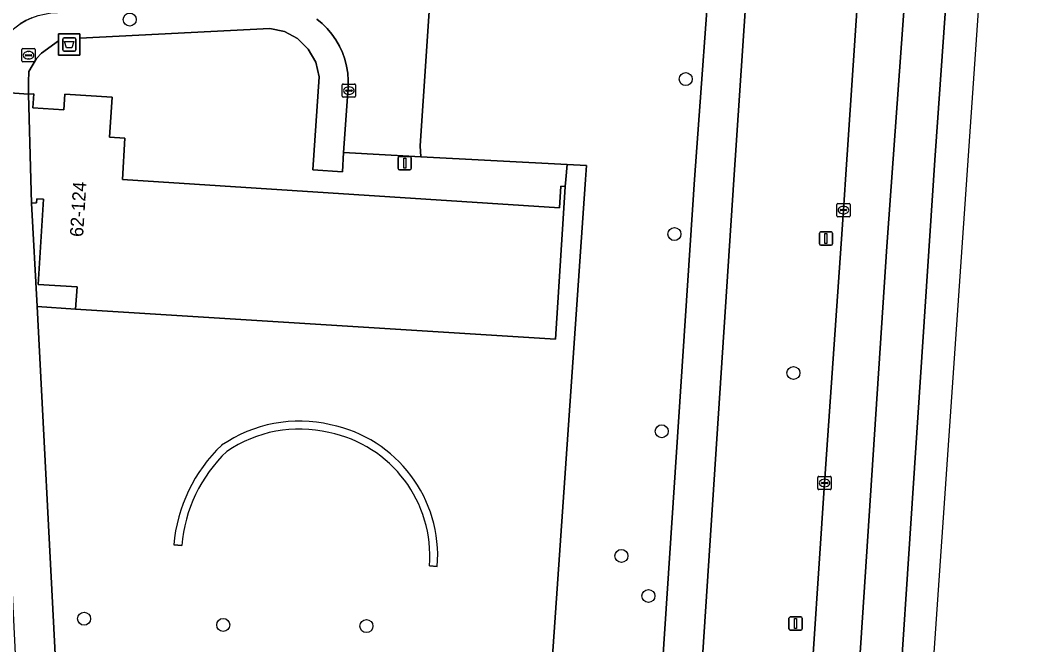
# Model space of a CAD drawing. Extents: x 161084 to 161928, y 385354 to 386522.
# Drawn here: x 161835.7 to 161912.2, y 386215 to 386262 of the extents above; entities that cross this region are included whole.
import ezdxf

# ---------------------------------------------------------------- set-up
doc = ezdxf.new("R2010")
doc.units = 0
for name, color, linetype in [('IMGEO_Afval_apart_plaats', 7, 'Continuous'), ('IMGEO_Berm_groen', 7, 'Continuous'), ('IMGEO_Boom', 7, 'Continuous'), ('IMGEO_Brandkraan', 7, 'Continuous'), ('IMGEO_Fietspad_gesloten', 7, 'Continuous'), ('IMGEO_Groenvoorziening', 7, 'Continuous'), ('IMGEO_Haag', 7, 'Continuous'), ('IMGEO_Kolk', 7, 'Continuous'), ('IMGEO_Lichtmast', 7, 'Continuous'), ('IMGEO_Muur', 7, 'Continuous'), ('IMGEO_Pand', 7, 'Continuous'), ('IMGEO_Pand_nummerreeks', 7, 'Continuous'), ('IMGEO_Rijbaan_lokaal_open', 7, 'Continuous'), ('IMGEO_Rijbaan_regionaal_gesloten', 7, 'Continuous'), ('IMGEO_Verkeersbordpaal', 7, 'Continuous'), ('IMGEO_Voetpad_gesloten', 7, 'Continuous'), ('IMGEO_Voetpad_open', 7, 'Continuous')]:
    doc.layers.add(name, color=color, linetype=linetype)

msp = doc.modelspace()

# ---------------------------------------------------------------- linework, layer by layer
at = {"layer": 'IMGEO_Afval_apart_plaats'}
for p, q in [((161839.029, 386260.659), (161839.819, 386260.659)), ((161839.819, 386260.659), (161839.029, 386260.659)), ((161838.929, 386259.759), (161838.929, 386260.559)), ((161838.929, 386260.559), (161838.929, 386259.759)), ((161839.919, 386260.559), (161839.919, 386259.759)), ((161839.919, 386259.759), (161839.919, 386260.559)), ((161839.819, 386259.659), (161839.029, 386259.659)), ((161839.029, 386259.659), (161839.819, 386259.659))]:
    msp.add_line(p, q, dxfattribs=at)
msp.add_lwpolyline([(161839.072, 386260.373), (161839.776, 386260.373), (161839.627, 386259.903), (161839.221, 386259.903), (161839.072, 386260.373)], dxfattribs=at)
for centre, start, end in [((161839.029, 386260.559), 90, 180), ((161839.029, 386260.559), 90, 180), ((161839.819, 386260.559), 0, 90), ((161839.819, 386260.559), 360, 90), ((161839.029, 386259.759), 180, 270), ((161839.029, 386259.759), 180, 270), ((161839.819, 386259.759), 270, 0), ((161839.819, 386259.759), 270, 0)]:
    msp.add_arc(centre, 0.1, start, end, dxfattribs=at)
at = {"layer": 'IMGEO_Berm_groen'}
for points in [[(161900.133, 386292.018), (161899.174, 386307.304), (161897.726, 386326.817), (161897.645, 386328.001), (161897.009, 386337.325), (161896.499, 386344.336), (161892.188, 386404.652), (161889.857, 386437.049), (161883.767, 386433.712), (161888.142, 386390.008), (161890.789, 386362.407), (161892.584, 386340.168), (161893.095, 386333.841), (161893.593, 386328.226), (161893.91, 386321.858), (161893.251, 386306.802), (161889.428, 386249.977), (161880.64, 386115.728), (161877.74, 386073.727), (161872.841, 386000.002), (161865.295, 385889.362), (161863.707, 385862.465)], [(161877.617, 386115.791), (161886.48, 386250), (161890.614, 386306.794), (161891.158, 386319.706), (161891.084, 386328.755), (161891.064, 386331.233)], [(161888.14, 386106.073), (161888.774, 386115.559), (161889.511, 386126.602), (161890.842, 386146.1), (161892.301, 386167.608), (161893.584, 386187.111), (161895.039, 386208.609), (161896.272, 386227.138), (161897.688, 386247.689), (161897.844, 386250), (161899.005, 386267.204), (161900.032, 386283.486)], [(161866.703, 386265.668), (161865.831, 386252.535), (161865.885, 386251.71), (161876.9, 386251.132), (161878.342, 386251.042), (161878.27, 386250), (161876.564, 386225.353), (161875.584, 386211.2), (161874.707, 386211.26), (161868.416, 386115.983)]]:
    msp.add_lwpolyline(points, dxfattribs=at)
at = {"layer": 'IMGEO_Boom'}
for centre in [(161843.973, 386262.034), (161885.816, 386257.553), (161884.971, 386245.885), (161893.924, 386235.422), (161884.009, 386231.031), (161880.98, 386221.646), (161883.012, 386218.63), (161840.544, 386216.919), (161851.008, 386216.451), (161861.789, 386216.364)]:
    msp.add_circle(centre, 0.489, dxfattribs=at)
at = {"layer": 'IMGEO_Brandkraan'}
for p, q in [((161835.864, 386258.923), (161835.864, 386259.775)), ((161835.939, 386259.849), (161836.791, 386259.849)), ((161836.123, 386259.343), (161836.123, 386259.355)), ((161836.561, 386259.306), (161836.163, 386259.306)), ((161836.166, 386259.392), (161836.564, 386259.392)), ((161836.352, 386259.629), (161836.377, 386259.629)), ((161836.607, 386259.355), (161836.607, 386259.343)), ((161836.865, 386259.775), (161836.865, 386258.923)), ((161836.791, 386258.849), (161835.939, 386258.849)), ((161836.375, 386259.069), (161836.35, 386259.069))]:
    msp.add_line(p, q, dxfattribs=at)
for points in [[(161835.864, 386258.923), (161835.864, 386259.775)], [(161835.939, 386259.849), (161836.791, 386259.849)], [(161836.865, 386259.775), (161836.865, 386258.923)], [(161836.791, 386258.849), (161835.939, 386258.849)]]:
    msp.add_lwpolyline(points, dxfattribs=at)
for centre, radius, start, end in [((161835.941, 386259.773), 0.0765, 91.55205, 178.44795), ((161835.941, 386259.773), 0.0765, 91.55205, 178.44795), ((161836.163, 386259.352), 0.0403, 85.87752, 175.75265), ((161836.16, 386259.342), 0.0366, 178.93798, 274.71019), ((161836.564, 386259.349), 0.043, 264.86636, 352.45326), ((161836.568, 386259.354), 0.0386, 1.73085, 96.63898), ((161836.789, 386259.773), 0.0765, 1.55205, 88.44795), ((161836.789, 386259.773), 0.0765, 1.55205, 88.44795), ((161835.941, 386258.925), 0.0765, 181.55205, 268.44795), ((161835.941, 386258.925), 0.0765, 181.55205, 268.44795), ((161836.789, 386258.925), 0.0765, 271.55205, 358.44795), ((161836.789, 386258.925), 0.0765, 271.55205, 358.44795)]:
    msp.add_arc(centre, radius, start, end, dxfattribs=at)
for centre, major_axis, ratio, start_param, end_param in [((161836.351, 386259.349), (-0.387, 0.002), 0.722429, 4.712389, 7.853982), ((161836.376, 386259.349), (-0.39, 0.002), 0.717154, 1.570796, 4.712389)]:
    msp.add_ellipse(centre, major_axis=major_axis, ratio=ratio, start_param=start_param, end_param=end_param, dxfattribs=at)
at = {"layer": 'IMGEO_Fietspad_gesloten'}
for points in [[(161877.74, 386073.727), (161880.64, 386115.728), (161889.428, 386249.977), (161893.251, 386306.802), (161893.91, 386321.858), (161893.593, 386328.226), (161893.095, 386333.841), (161892.584, 386340.168), (161890.375, 386339.994)], [(161891.064, 386331.233), (161891.084, 386328.755), (161891.158, 386319.706), (161890.614, 386306.794), (161886.48, 386250), (161877.617, 386115.791), (161869.97, 386000), (161872.841, 386000.002), (161877.74, 386073.727)]]:
    msp.add_lwpolyline(points, dxfattribs=at)
at = {"layer": 'IMGEO_Groenvoorziening'}
msp.add_lwpolyline([(161878.27, 386250), (161878.342, 386251.042), (161876.9, 386251.132), (161876.789, 386250), (161876.736, 386249.46), (161876.634, 386247.831), (161876.015, 386237.972), (161839.904, 386240.238), (161837.012, 386240.419), (161838.4, 386213.766), (161845.145, 386213.278), (161845.23, 386214.196), (161858.081, 386213.263), (161858.036, 386212.413), (161867.348, 386211.769), (161874.707, 386211.26), (161875.584, 386211.2), (161876.564, 386225.353)], close=True, dxfattribs=at)
for points in [[(161847.292, 386222.48), (161847.889, 386222.429)], [(161847.889, 386222.429), (161847.292, 386222.48)], [(161866.525, 386220.902), (161867.123, 386220.854)], [(161867.123, 386220.854), (161866.525, 386220.902)]]:
    msp.add_lwpolyline(points, dxfattribs=at)
for centre, radius, start, end in [((161856.738, 386221.509), 10.289, 76.76376, 124.60632), ((161856.738, 386221.509), 10.289, 76.76376, 124.60632), ((161856.74, 386221.5), 9.697, 76.72607, 124.30809), ((161856.74, 386221.5), 9.697, 76.72607, 124.30809), ((161857.09, 386221.66), 9.466, 355.40567, 78.56761), ((161857.09, 386221.66), 9.466, 355.40567, 78.56761), ((161857.089, 386221.659), 10.066, 355.41072, 78.511), ((161857.089, 386221.659), 10.066, 355.41072, 78.511), ((161858.968, 386221.483), 11.718, 133.54359, 175.11925), ((161858.968, 386221.483), 11.718, 133.54359, 175.11925), ((161858.985, 386221.474), 11.137, 133.81947, 175.08122), ((161858.985, 386221.474), 11.137, 133.81947, 175.08122)]:
    msp.add_arc(centre, radius, start, end, dxfattribs=at)
at = {"layer": 'IMGEO_Haag'}
for points in [[(161847.292, 386222.48), (161847.889, 386222.429)], [(161866.525, 386220.902), (161867.123, 386220.854)]]:
    msp.add_lwpolyline(points, dxfattribs=at)
for centre, radius, start, end in [((161856.738, 386221.509), 10.289, 76.76376, 124.60632), ((161856.74, 386221.5), 9.697, 76.72607, 124.30809), ((161857.09, 386221.66), 9.466, 355.40567, 78.56761), ((161857.089, 386221.659), 10.066, 355.41072, 78.511), ((161858.968, 386221.483), 11.718, 133.54359, 175.11925), ((161858.985, 386221.474), 11.137, 133.81947, 175.08122)]:
    msp.add_arc(centre, radius, start, end, dxfattribs=at)
at = {"layer": 'IMGEO_Kolk'}
for p, q in [((161859.972, 386256.257), (161859.972, 386257.109)), ((161860.047, 386257.183), (161860.899, 386257.183)), ((161860.46, 386256.963), (161860.485, 386256.963)), ((161860.973, 386257.109), (161860.973, 386256.257)), ((161860.899, 386256.183), (161860.047, 386256.183)), ((161860.231, 386256.677), (161860.231, 386256.689)), ((161860.669, 386256.64), (161860.271, 386256.64)), ((161860.274, 386256.726), (161860.672, 386256.726)), ((161860.483, 386256.403), (161860.458, 386256.403)), ((161860.715, 386256.689), (161860.715, 386256.677)), ((161897.186, 386247.263), (161897.186, 386248.115)), ((161897.261, 386248.189), (161898.113, 386248.189)), ((161897.445, 386247.683), (161897.445, 386247.695)), ((161897.883, 386247.646), (161897.485, 386247.646)), ((161897.488, 386247.732), (161897.886, 386247.732)), ((161897.674, 386247.969), (161897.699, 386247.969)), ((161897.929, 386247.695), (161897.929, 386247.683)), ((161898.187, 386248.115), (161898.187, 386247.263)), ((161898.113, 386247.189), (161897.261, 386247.189)), ((161897.697, 386247.409), (161897.672, 386247.409)), ((161895.77, 386226.712), (161895.77, 386227.564)), ((161895.845, 386227.638), (161896.697, 386227.638)), ((161896.029, 386227.132), (161896.029, 386227.144)), ((161896.467, 386227.095), (161896.069, 386227.095)), ((161896.072, 386227.181), (161896.47, 386227.181)), ((161896.258, 386227.418), (161896.283, 386227.418)), ((161896.513, 386227.144), (161896.513, 386227.132)), ((161896.771, 386227.564), (161896.771, 386226.712)), ((161896.697, 386226.638), (161895.845, 386226.638)), ((161896.281, 386226.858), (161896.256, 386226.858))]:
    msp.add_line(p, q, dxfattribs=at)
for points in [[(161859.972, 386256.257), (161859.972, 386257.109)], [(161860.047, 386257.183), (161860.899, 386257.183)], [(161860.973, 386257.109), (161860.973, 386256.257)], [(161860.899, 386256.183), (161860.047, 386256.183)], [(161897.186, 386247.263), (161897.186, 386248.115)], [(161897.261, 386248.189), (161898.113, 386248.189)], [(161898.187, 386248.115), (161898.187, 386247.263)], [(161898.113, 386247.189), (161897.261, 386247.189)], [(161895.77, 386226.712), (161895.77, 386227.564)], [(161895.845, 386227.638), (161896.697, 386227.638)], [(161896.771, 386227.564), (161896.771, 386226.712)], [(161896.697, 386226.638), (161895.845, 386226.638)]]:
    msp.add_lwpolyline(points, dxfattribs=at)
for centre, radius, start, end in [((161860.049, 386257.107), 0.0765, 91.55205, 178.44795), ((161860.049, 386257.107), 0.0765, 91.55205, 178.44795), ((161860.897, 386257.107), 0.0765, 1.55205, 88.44795), ((161860.897, 386257.107), 0.0765, 1.55205, 88.44795), ((161860.049, 386256.259), 0.0765, 181.55205, 268.44795), ((161860.049, 386256.259), 0.0765, 181.55205, 268.44795), ((161860.271, 386256.686), 0.0403, 85.87752, 175.75265), ((161860.268, 386256.676), 0.0366, 178.93798, 274.71019), ((161860.672, 386256.683), 0.043, 264.86636, 352.45326), ((161860.676, 386256.688), 0.0386, 1.73085, 96.63898), ((161860.897, 386256.259), 0.0765, 271.55205, 358.44795), ((161860.897, 386256.259), 0.0765, 271.55205, 358.44795), ((161897.263, 386248.113), 0.0765, 91.55205, 178.44795), ((161897.263, 386248.113), 0.0765, 91.55205, 178.44795), ((161897.485, 386247.692), 0.0403, 85.87752, 175.75265), ((161897.482, 386247.682), 0.0366, 178.93798, 274.71019), ((161897.886, 386247.689), 0.043, 264.86636, 352.45326), ((161897.89, 386247.694), 0.0386, 1.73085, 96.63898), ((161898.111, 386248.113), 0.0765, 1.55205, 88.44795), ((161898.111, 386248.113), 0.0765, 1.55205, 88.44795), ((161897.263, 386247.265), 0.0765, 181.55205, 268.44795), ((161897.263, 386247.265), 0.0765, 181.55205, 268.44795), ((161898.111, 386247.265), 0.0765, 271.55205, 358.44795), ((161898.111, 386247.265), 0.0765, 271.55205, 358.44795), ((161895.847, 386227.562), 0.0765, 91.55205, 178.44795), ((161895.847, 386227.562), 0.0765, 91.55205, 178.44795), ((161896.069, 386227.141), 0.0403, 85.87752, 175.75265), ((161896.066, 386227.131), 0.0366, 178.93798, 274.71019), ((161896.47, 386227.138), 0.043, 264.86636, 352.45326), ((161896.474, 386227.143), 0.0386, 1.73085, 96.63898), ((161896.695, 386227.562), 0.0765, 1.55205, 88.44795), ((161896.695, 386227.562), 0.0765, 1.55205, 88.44795), ((161895.847, 386226.714), 0.0765, 181.55205, 268.44795), ((161895.847, 386226.714), 0.0765, 181.55205, 268.44795), ((161896.695, 386226.714), 0.0765, 271.55205, 358.44795), ((161896.695, 386226.714), 0.0765, 271.55205, 358.44795)]:
    msp.add_arc(centre, radius, start, end, dxfattribs=at)
for centre, major_axis, ratio, start_param, end_param in [((161860.459, 386256.683), (-0.387, 0.002), 0.722429, 4.712389, 7.853982), ((161860.484, 386256.683), (-0.39, 0.002), 0.717154, 1.570796, 4.712389), ((161897.673, 386247.689), (-0.387, 0.002), 0.722429, 4.712389, 7.853982), ((161897.698, 386247.689), (-0.39, 0.002), 0.717154, 1.570796, 4.712389), ((161896.257, 386227.138), (-0.387, 0.002), 0.722429, 4.712389, 7.853982), ((161896.282, 386227.138), (-0.39, 0.002), 0.717154, 1.570796, 4.712389)]:
    msp.add_ellipse(centre, major_axis=major_axis, ratio=ratio, start_param=start_param, end_param=end_param, dxfattribs=at)
at = {"layer": 'IMGEO_Lichtmast'}
for p, q in [((161864.173, 386250.817), (161864.173, 386251.617)), ((161864.173, 386251.617), (161864.173, 386250.817)), ((161864.273, 386251.717), (161865.063, 386251.717)), ((161865.063, 386251.717), (161864.273, 386251.717)), ((161865.163, 386251.617), (161865.163, 386250.817)), ((161865.163, 386250.817), (161865.163, 386251.617)), ((161865.063, 386250.717), (161864.273, 386250.717)), ((161864.273, 386250.717), (161865.063, 386250.717))]:
    msp.add_line(p, q, dxfattribs=at)
msp.add_lwpolyline([(161864.593, 386251.592), (161864.743, 386251.592), (161864.743, 386250.842), (161864.593, 386250.842), (161864.593, 386251.592)], dxfattribs=at)
for centre, start, end in [((161864.273, 386251.617), 90, 180), ((161864.273, 386251.617), 90, 180), ((161865.063, 386251.617), 0, 90), ((161865.063, 386251.617), 360, 90), ((161864.273, 386250.817), 180, 270), ((161864.273, 386250.817), 180, 270), ((161865.063, 386250.817), 270, 0), ((161865.063, 386250.817), 270, 0)]:
    msp.add_arc(centre, 0.1, start, end, dxfattribs=at)
at = {"layer": 'IMGEO_Muur'}
for points in [[(161876.318, 386247.852), (161876.42, 386249.48), (161876.736, 386249.46)], [(161876.736, 386249.46), (161876.634, 386247.831)]]:
    msp.add_lwpolyline(points, dxfattribs=at)
at = {"layer": 'IMGEO_Pand'}
msp.add_lwpolyline([(161876.736, 386249.46), (161876.42, 386249.48), (161876.318, 386247.852), (161843.42, 386250), (161843.614, 386253.109), (161842.463, 386253.182), (161842.652, 386256.184), (161839.1, 386256.407), (161839.027, 386255.24), (161836.691, 386255.387), (161836.757, 386256.435), (161836.365, 386256.42), (161836.535, 386250), (161836.583, 386248.203), (161836.97, 386248.233), (161836.989, 386248.542), (161837.478, 386248.511), (161837.074, 386242.083), (161840.008, 386241.898), (161839.904, 386240.238), (161876.015, 386237.972), (161876.634, 386247.831)], close=True, dxfattribs=at)
at = {"layer": 'IMGEO_Rijbaan_lokaal_open'}
for points in [[(161852.561, 386268.125), (161846.787, 386267.893), (161820.264, 386266.367), (161813.942, 386266.077), (161814.161, 386259.344), (161821.309, 386259.717), (161834.602, 386260.752), (161834.95, 386261.104), (161835.329, 386261.424), (161835.734, 386261.708), (161836.163, 386261.955), (161836.612, 386262.163), (161837.079, 386262.329), (161837.558, 386262.454), (161838.046, 386262.535), (161838.54, 386262.572), (161854.26, 386263.289), (161854.56, 386263.29), (161861.479, 386265.301), (161866.996, 386268.536)], [(161858.05, 386262.074), (161858.463, 386261.731), (161858.844, 386261.353), (161859.189, 386260.942), (161859.496, 386260.502), (161859.763, 386260.036), (161859.987, 386259.549), (161860.167, 386259.043), (161860.3, 386258.523), (161860.387, 386257.994), (161860.426, 386257.459), (161860.417, 386256.922), (161860.071, 386252.028), (161865.885, 386251.71), (161865.831, 386252.535), (161866.703, 386265.668)]]:
    msp.add_lwpolyline(points, dxfattribs=at)
at = {"layer": 'IMGEO_Rijbaan_regionaal_gesloten'}
for points in [[(161909.86, 386326.602), (161906.779, 386326.981), (161904.392, 386297.467), (161903.778, 386284.235), (161900.945, 386244.945), (161898.498, 386207.444), (161896.786, 386182.057), (161892.369, 386115.484), (161888.256, 386060.09), (161884.423, 385999.725), (161887.902, 385999.449), (161895.582, 386115.417), (161904.574, 386251.456)], [(161889.915, 385999.289), (161899.237, 386138.034), (161908.693, 386275.071), (161912.23, 386326.329), (161909.86, 386326.602), (161904.574, 386251.456), (161895.582, 386115.417), (161887.902, 385999.449)]]:
    msp.add_lwpolyline(points, close=True, dxfattribs=at)
msp.add_lwpolyline([(161899.005, 386267.204), (161897.844, 386250), (161897.688, 386247.689), (161896.272, 386227.138), (161895.039, 386208.609), (161893.584, 386187.111), (161892.301, 386167.608), (161890.842, 386146.1), (161889.511, 386126.602), (161888.774, 386115.559), (161888.14, 386106.073), (161886.827, 386086.569), (161885.523, 386067.062), (161884.193, 386047.529), (161882.784, 386027.002), (161881.476, 386007.505), (161880.968, 386000), (161884.423, 385999.725), (161888.256, 386060.09), (161892.369, 386115.484), (161896.786, 386182.057), (161898.498, 386207.444), (161900.945, 386244.945), (161903.778, 386284.235)], dxfattribs=at)
at = {"layer": 'IMGEO_Verkeersbordpaal'}
for p, q in [((161895.88, 386245.142), (161895.88, 386245.942)), ((161895.88, 386245.942), (161895.88, 386245.142)), ((161895.98, 386246.042), (161896.77, 386246.042)), ((161896.77, 386246.042), (161895.98, 386246.042)), ((161896.87, 386245.942), (161896.87, 386245.142)), ((161896.87, 386245.142), (161896.87, 386245.942)), ((161896.77, 386245.042), (161895.98, 386245.042)), ((161895.98, 386245.042), (161896.77, 386245.042)), ((161893.69, 386217.05), (161894.48, 386217.05)), ((161894.48, 386217.05), (161893.69, 386217.05)), ((161893.59, 386216.15), (161893.59, 386216.95)), ((161893.59, 386216.95), (161893.59, 386216.15)), ((161894.58, 386216.95), (161894.58, 386216.15)), ((161894.58, 386216.15), (161894.58, 386216.95)), ((161894.48, 386216.05), (161893.69, 386216.05)), ((161893.69, 386216.05), (161894.48, 386216.05))]:
    msp.add_line(p, q, dxfattribs=at)
for points in [[(161896.3, 386245.917), (161896.45, 386245.917), (161896.45, 386245.167), (161896.3, 386245.167), (161896.3, 386245.917)], [(161894.01, 386216.925), (161894.16, 386216.925), (161894.16, 386216.175), (161894.01, 386216.175), (161894.01, 386216.925)]]:
    msp.add_lwpolyline(points, dxfattribs=at)
for centre, start, end in [((161895.98, 386245.942), 90, 180), ((161895.98, 386245.942), 90, 180), ((161896.77, 386245.942), 0, 90), ((161896.77, 386245.942), 360, 90), ((161895.98, 386245.142), 180, 270), ((161895.98, 386245.142), 180, 270), ((161896.77, 386245.142), 270, 0), ((161896.77, 386245.142), 270, 0), ((161893.69, 386216.95), 90, 180), ((161893.69, 386216.95), 90, 180), ((161894.48, 386216.95), 0, 90), ((161894.48, 386216.95), 360, 90), ((161893.69, 386216.15), 180, 270), ((161893.69, 386216.15), 180, 270), ((161894.48, 386216.15), 270, 0), ((161894.48, 386216.15), 270, 0)]:
    msp.add_arc(centre, 0.1, start, end, dxfattribs=at)
at = {"layer": 'IMGEO_Voetpad_gesloten'}
msp.add_lwpolyline([(161840.224, 386260.642), (161840.224, 386260.959), (161838.624, 386260.959), (161838.624, 386260.428), (161838.624, 386259.359), (161840.224, 386259.359)], close=True, dxfattribs=at)
at = {"layer": 'IMGEO_Voetpad_open'}
for points in [[(161836.612, 386262.163), (161836.163, 386261.955), (161835.734, 386261.708)], [(161833.184, 386256.652), (161836.365, 386256.42), (161836.351, 386257.31), (161836.391, 386258.118), (161836.954, 386259.096), (161837.333, 386259.515), (161838.624, 386260.428), (161838.624, 386260.959), (161840.224, 386260.959), (161840.224, 386260.642), (161854.515, 386261.37), (161855.618, 386261.135), (161856.611, 386260.601), (161857.416, 386259.811), (161857.969, 386258.827), (161858.225, 386257.729), (161857.747, 386250.732), (161859.982, 386250.581), (161860.071, 386252.028), (161860.417, 386256.922), (161860.426, 386257.459), (161860.387, 386257.994), (161860.3, 386258.523), (161860.167, 386259.043), (161859.987, 386259.549), (161859.763, 386260.036), (161859.496, 386260.502), (161859.189, 386260.942), (161858.844, 386261.353), (161858.463, 386261.731), (161858.05, 386262.074)], [(161842.842, 386159.157), (161844.052, 386177.249), (161845.253, 386195.209), (161846.454, 386213.169), (161845.145, 386213.278), (161838.4, 386213.766), (161837.012, 386240.419), (161836.583, 386248.203), (161836.535, 386250), (161836.365, 386256.42), (161833.184, 386256.652), (161833.241, 386256.16), (161833.562, 386250), (161835.551, 386210.191), (161838.737, 386210.312), (161841.088, 386210.261), (161841.262, 386210.284)]]:
    msp.add_lwpolyline(points, dxfattribs=at)
for points in [[(161858.225, 386257.729), (161857.969, 386258.827), (161857.416, 386259.811), (161856.611, 386260.601), (161855.618, 386261.135), (161854.515, 386261.37), (161840.224, 386260.642), (161840.224, 386259.359), (161838.624, 386259.359), (161838.624, 386260.428), (161837.333, 386259.515), (161836.954, 386259.096), (161836.391, 386258.118), (161836.351, 386257.31), (161836.365, 386256.42), (161836.757, 386256.435), (161836.691, 386255.387), (161839.027, 386255.24), (161839.1, 386256.407), (161842.652, 386256.184), (161842.463, 386253.182), (161843.614, 386253.109), (161843.42, 386250), (161876.318, 386247.852), (161876.42, 386249.48), (161876.736, 386249.46), (161876.789, 386250), (161876.9, 386251.132), (161865.885, 386251.71), (161860.071, 386252.028), (161859.982, 386250.581), (161857.747, 386250.732)], [(161837.012, 386240.419), (161839.904, 386240.238), (161840.008, 386241.898), (161837.074, 386242.083), (161837.478, 386248.511), (161836.989, 386248.542), (161836.97, 386248.233), (161836.583, 386248.203)]]:
    msp.add_lwpolyline(points, close=True, dxfattribs=at)

# ---------------------------------------------------------------- texts
at = {"layer": 'IMGEO_Pand_nummerreeks'}
msp.add_text('62-124', height=1, rotation=86.40369, dxfattribs=at).set_placement((161840.462, 386245.646))

doc.saveas('drawing.dxf')
